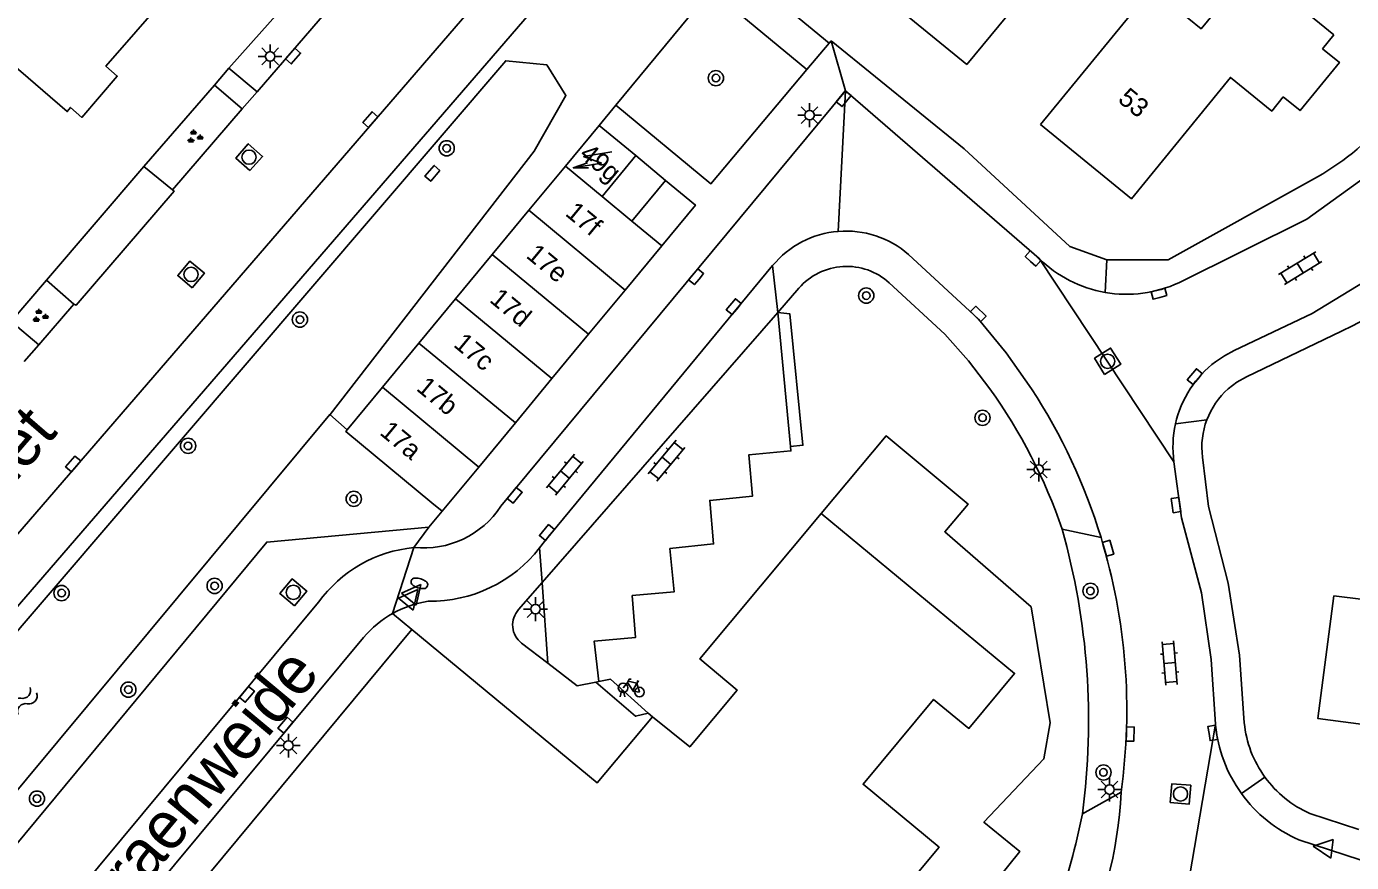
# Model space of a CAD drawing. Extents: x 136000 to 138005, y 398500 to 400500.
# Drawn here: x 137304.3 to 137374, y 398975.1 to 399019.1 of the extents above; entities that cross this region are included whole.
import ezdxf

# ---------------------------------------------------------------- set-up
doc = ezdxf.new("R2010")
doc.units = 0
for name, color, linetype in [('gg-afsc-erfafscheiding', 7, 'Continuous'), ('gg-anno-huisnummerreeks BGT', 7, 'Continuous'), ('gg-anno-openbare ruimte label', 7, 'Continuous'), ('gg-bbg-gedigitaliseerde bebouwing', 7, 'Continuous'), ('gg-bbg-hoofdgebouw', 7, 'Continuous'), ('gg-bbg-tussenscheiding', 7, 'Continuous'), ('gg-knt-verharding', 7, 'Continuous'), ('gg-knt-verharding nz', 7, 'Continuous'), ('gg-kntw-bovenkant insteek waterloop', 7, 'Continuous'), ('gt-grn-groengrens', 7, 'Continuous'), ('gt-grn-weggrens', 7, 'Continuous'), ('gt-symb-boom', 7, 'Continuous'), ('gt-symb-brandkraan', 7, 'Continuous'), ('gt-symb-fietsenrek', 7, 'Continuous'), ('gt-symb-groenvak', 7, 'Continuous'), ('gt-symb-klinker verharding', 7, 'Continuous'), ('gt-symb-kolk', 7, 'Continuous'), ('gt-symb-kolk center center', 7, 'Continuous'), ('gt-symb-lichtmast', 7, 'Continuous'), ('gt-symb-rioolschacht', 7, 'Continuous'), ('gt-symb-trafo symbool', 7, 'Continuous'), ('gt-symb-waterafsluiter', 7, 'Continuous'), ('gt-symb-watersymbool', 7, 'Continuous')]:
    doc.layers.add(name, color=color, linetype=linetype)

# ---------------------------------------------------------------- blocks, each defined once
blk = doc.blocks.new('gt0-RS')
at = {"layer": 'gt-symb-rioolschacht'}
blk.add_lwpolyline([(-0.5, -0.5), (0.5, -0.5), (0.5, 0.5), (-0.5, 0.5)], close=True, dxfattribs=at)
blk.add_circle((0, 0), 0.375, dxfattribs=at)
blk = doc.blocks.new('gt0-LMAST')
at = {"layer": 'gt-symb-lichtmast'}
for p, q in [((-0.182, 0.173), (-0.447, 0.438)), ((-0.005, 0.246), (-0.005, 0.621)), ((0.172, 0.173), (0.437, 0.438)), ((-0.255, -0.004), (-0.63, -0.004)), ((-0.182, -0.181), (-0.447, -0.446)), ((-0.005, -0.254), (-0.005, -0.629)), ((0.437, -0.446), (0.172, -0.181)), ((0.245, -0.004), (0.62, -0.004))]:
    blk.add_line(p, q, dxfattribs=at)
blk.add_circle((-0.005, -0.004), 0.25, dxfattribs=at)
blk = doc.blocks.new('gt0-KOLK')
at = {"layer": 'gt-symb-kolk'}
blk.add_lwpolyline([(0, 0), (0.375, 0), (0.375, 0.4), (-0.375, 0.4), (-0.375, 0), (0, 0)], dxfattribs=at)
blk = doc.blocks.new('gt0-BOOM')
at = {"layer": 'gt-symb-boom'}
for radius in [0.4, 0.2]:
    blk.add_circle((0, 0), radius, dxfattribs=at)
blk = doc.blocks.new('gt0-HSP')
at = {"layer": 'gt-symb-trafo symbool'}
for points in [[(0.771, 0.746), (-0.529, -0.004), (0.471, -0.004), (-0.829, -0.754)], [(-0.217, -0.24), (-0.829, -0.754), (-0.077, -0.48)]]:
    blk.add_lwpolyline(points, dxfattribs=at)
blk = doc.blocks.new('gt0-GRVAK')
at = {"layer": 'gt-symb-groenvak'}
for p, q in [((-0.11, 0.189), (-0.228, 0.24)), ((-0.182, 0.153), (0.088, 0.153)), ((-0.091, 0.211), (-0.156, 0.322)), ((-0.047, 0.214), (-0.047, 0.393)), ((-0.004, 0.211), (0.061, 0.322)), ((0.015, 0.189), (0.133, 0.24)), ((0.262, -0.052), (0.197, 0.059)), ((0.305, -0.049), (0.305, 0.13)), ((0.349, -0.052), (0.414, 0.059)), ((-0.245, -0.228), (-0.363, -0.177)), ((-0.318, -0.264), (-0.047, -0.264)), ((-0.226, -0.206), (-0.291, -0.095)), ((-0.183, -0.203), (-0.183, -0.024)), ((-0.139, -0.206), (-0.074, -0.095)), ((-0.12, -0.228), (-0.002, -0.177)), ((0.243, -0.074), (0.125, -0.023)), ((0.17, -0.11), (0.441, -0.11)), ((0.368, -0.074), (0.486, -0.023))]:
    blk.add_line(p, q, dxfattribs=at)
blk = doc.blocks.new('gt0-KOLKCC')
at = {"layer": 'gt-symb-kolk center center'}
blk.add_lwpolyline([(-0.375, 0.2), (0.375, 0.2), (0.375, -0.2), (-0.375, -0.2)], close=True, dxfattribs=at)
blk = doc.blocks.new('gt0-KL1')
at = {"layer": 'gt-symb-klinker verharding'}
for p, q in [((-1.15, 0.3), (1.15, 0.3)), ((-1, -0.3), (-1, 0.3)), ((-0.5, 0.3), (-0.5, 0.45)), ((0, -0.3), (0, 0.3)), ((0.5, 0.3), (0.5, 0.45)), ((1, -0.3), (1, 0.3)), ((-1.15, -0.3), (1.15, -0.3)), ((-0.5, -0.45), (-0.5, -0.3)), ((0.5, -0.45), (0.5, -0.3))]:
    blk.add_line(p, q, dxfattribs=at)
blk = doc.blocks.new('gt0-WAFSL')
at = {"layer": 'gt-symb-waterafsluiter'}
for p, q in [((-0.5, -0.333), (0, 0.667)), ((0, 0.667), (0.5, -0.333)), ((0.5, -0.333), (-0.5, -0.333))]:
    blk.add_line(p, q, dxfattribs=at)
blk = doc.blocks.new('gt0-BR')
at = {"layer": 'gt-symb-brandkraan'}
for centre, radius, start, end in [((-0.244, 0), 0.206, 107.56694, 252.43307), ((0.599, -2.664), 3, 106.89205, 107.56694), ((0, -0.691), 0.938, 73.10799, 106.89205), ((-0.599, -2.664), 3, 72.43309, 73.10799), ((0.244, 0), 0.206, 287.56695, 72.43309), ((0.599, 2.664), 3, 252.43307, 253.10797), ((0, 0.691), 0.938, 253.10797, 286.89206), ((-0.599, 2.664), 3, 286.89206, 287.56695)]:
    blk.add_arc(centre, radius, start, end, dxfattribs=at)
blk = doc.blocks.new('gt0-WA')
at = {"layer": 'gt-symb-watersymbool'}
for centre, start, end in [((-0.323, 0.022), 28.07249, 151.92751), ((0.427, 0.422), 208.07248, 331.92751), ((-0.323, -0.428), 28.07249, 151.92751), ((0.427, -0.028), 208.07248, 331.92751)]:
    blk.add_arc(centre, 0.425, start, end, dxfattribs=at)
blk = doc.blocks.new('gt0-FREK')
at = {"layer": 'gt-symb-fietsenrek'}
for p, q in [((0.259, 0.762), (0.294, 0.823)), ((0.54, 0.335), (0.259, 0.762)), ((0.294, 0.823), (0.767, 0.714)), ((0.767, 0.714), (0.54, 0.335)), ((0.757, 0.841), (0.866, 0.816)), ((0.767, 0.714), (0.84, 0.822)), ((0.895, 0.252), (0.767, 0.714))]:
    blk.add_line(p, q, dxfattribs=at)
for points in [[(0.036, 0.476), (0.228, 0.708), (0.259, 0.762)], [(0.294, 0.823), (0.36, 0.937), (0.452, 0.935)], [(-0.124, 0), (-0.047, 0.312), (0.053, 0.312), (0.12, 0)], [(0.54, 0.335), (0.555, 0.305), (0.895, 0.252)]]:
    blk.add_lwpolyline(points, dxfattribs=at)
for centre in [(0.036, 0.476), (0.895, 0.252)]:
    blk.add_circle(centre, 0.252, dxfattribs=at)

msp = doc.modelspace()

# ---------------------------------------------------------------- linework, layer by layer
at = {"layer": 'gg-afsc-erfafscheiding'}
for p, q in [((137320.24, 399022.818), (137314.976, 399016.87)), ((137314.226, 399015.973), (137310.507, 399011.707)), ((137305.372, 399005.724), (137303.517, 399003.543))]:
    msp.add_line(p, q, dxfattribs=at)
for points in [[(137346.148, 398993.441), (137349.558, 398997.526), (137353.868, 398993.936), (137352.641, 398992.483), (137357.185, 398988.53), (137358.191, 398982.435)], [(137358.191, 398982.435), (137357.859, 398980.533), (137354.706, 398977.197), (137356.593, 398975.662), (137352.773, 398970.906), (137349.462, 398967.094), (137351.029, 398965.378), (137345.722, 398958.982), (137343.628, 398958.995), (137340.348, 398954.933), (137338.498, 398956.218), (137336.903, 398954.581), (137331.449, 398958.626), (137330.831, 398958.052)]]:
    msp.add_lwpolyline(points, dxfattribs=at)
at = {"layer": 'gg-bbg-gedigitaliseerde bebouwing'}
msp.add_line((137353.807, 399017.059), (137361.991, 399027.018), dxfattribs=at)
msp.add_lwpolyline([(137373.115, 399018.621), (137368.776, 399022.173), (137366.131, 399018.946), (137363.539, 399021.071), (137357.679, 399013.913)], dxfattribs=at)
at = {"layer": 'gg-bbg-hoofdgebouw'}
for p, q in [((137353.807, 399017.059), (137347.015, 399022.626)), ((137373.115, 399018.621), (137372.524, 399017.897)), ((137332.682, 399011.724), (137334.455, 399013.866)), ((137336.381, 399012.272), (137334.455, 399013.866)), ((137337.953, 399010.97), (137336.381, 399012.272)), ((137330.756, 399009.396), (137332.682, 399011.724)), ((137328.83, 399007.069), (137330.756, 399009.396)), ((137326.903, 399004.741), (137328.83, 399007.069)), ((137335.826, 399005.2), (137337.753, 399007.527)), ((137333.9, 399002.873), (137335.826, 399005.2)), ((137324.977, 399002.414), (137326.903, 399004.741)), ((137331.974, 399000.545), (137333.9, 399002.873)), ((137323.051, 399000.086), (137324.977, 399002.414)), ((137321.202, 398997.853), (137323.051, 399000.086)), ((137330.048, 398998.218), (137331.974, 399000.545)), ((137328.122, 398995.89), (137330.048, 398998.218)), ((137326.196, 398993.563), (137328.122, 398995.89)), ((137326.196, 398993.563), (137325.652, 398994.013)), ((137311.384, 398971.426), (137324.609, 398987.342))]:
    msp.add_line(p, q, dxfattribs=at)
for points in [[(137311.659, 399020.61), (137308.506, 399016.972), (137309.102, 399016.461), (137307.236, 399014.283), (137306.649, 399014.81), (137306.467, 399014.593), (137303.526, 399017.132), (137301.281, 399014.531)], [(137370.456, 399015.366), (137371.339, 399014.645), (137373.406, 399017.176), (137372.524, 399017.897)], [(137370.456, 399015.366), (137369.846, 399014.619), (137367.679, 399016.389), (137362.464, 399010.004), (137357.679, 399013.913)], [(137337.753, 399007.527), (137339.525, 399009.669), (137337.953, 399010.97)], [(137325.652, 398994.013), (137321.125, 398997.759), (137321.202, 398997.853)], [(137346.148, 398993.441), (137356.317, 398985.031), (137353.913, 398982.137), (137352.058, 398983.666), (137348.344, 398979.198), (137352.348, 398975.887), (137348.917, 398971.761), (137347.084, 398973.292), (137343.355, 398968.82), (137347.466, 398965.404), (137344.042, 398961.297), (137342.184, 398962.808), (137338.204, 398958.033), (137331.808, 398963.291), (137330.526, 398961.798), (137325.728, 398965.757), (137324.195, 398963.914), (137315.594, 398971.053), (137314.061, 398969.207), (137311.384, 398971.426)], [(137346.148, 398993.441), (137339.763, 398985.792), (137341.72, 398984.158), (137339.221, 398981.164), (137337.259, 398982.751)], [(137376.581, 398992.188), (137376.097, 398988.738), (137373.125, 398989.107), (137372.278, 398982.652), (137377.741, 398981.937), (137377.278, 398978.465), (137383.239, 398977.705)], [(137324.609, 398987.342), (137334.355, 398979.278), (137337.259, 398982.751)]]:
    msp.add_lwpolyline(points, dxfattribs=at)
at = {"layer": 'gg-bbg-tussenscheiding'}
for p, q in [((137336.381, 399012.272), (137334.608, 399010.13)), ((137332.682, 399011.724), (137334.608, 399010.13)), ((137337.953, 399010.97), (137336.18, 399008.829)), ((137334.608, 399010.13), (137336.18, 399008.829)), ((137335.826, 399005.2), (137330.756, 399009.396)), ((137336.18, 399008.829), (137337.753, 399007.527)), ((137333.9, 399002.873), (137328.83, 399007.069)), ((137331.974, 399000.545), (137326.903, 399004.741)), ((137330.048, 398998.218), (137324.977, 399002.414)), ((137328.122, 398995.89), (137323.051, 399000.086))]:
    msp.add_line(p, q, dxfattribs=at)
at = {"layer": 'gg-knt-verharding'}
for p, q in [((137274.604, 398958.488), (137333.759, 399026.996)), ((137341.503, 399022.367), (137346.554, 399018.184)), ((137316.46, 399015.635), (137321.63, 399021.622)), ((137345.388, 399016.797), (137340.341, 399020.982)), ((137345.388, 399016.797), (137346.554, 399018.184)), ((137346.554, 399018.184), (137346.658, 399018.307)), ((137314.226, 399015.973), (137314.976, 399016.87)), ((137314.976, 399016.87), (137316.46, 399015.635)), ((137315.68, 399014.733), (137314.226, 399015.973)), ((137316.46, 399015.635), (137315.68, 399014.733)), ((137347.415, 399015.683), (137329.289, 398993.828)), ((137357.605, 399006.858), (137347.415, 399015.683)), ((137312.007, 399010.474), (137315.68, 399014.733)), ((137334.455, 399013.866), (137335.327, 399014.936)), ((137305.372, 399005.724), (137310.507, 399011.707)), ((137310.507, 399011.707), (137312.007, 399010.474)), ((137364.406, 399006.788), (137372.259, 399011.152)), ((137361.163, 399006.79), (137364.406, 399006.788)), ((137306.819, 399004.466), (137305.372, 399005.724)), ((137343.857, 399004.021), (137344.969, 399005.295)), ((137304.968, 399002.316), (137306.819, 399004.466)), ((137303.517, 399003.543), (137304.968, 399002.316)), ((137331.455, 398989.809), (137343.857, 399004.021)), ((137343.857, 399004.021), (137344.524, 398996.97)), ((137304.968, 399002.316), (137304.206, 399001.434)), ((137326.196, 398993.563), (137325.493, 398992.723)), ((137358.817, 398992.62), (137360.866, 398992.176)), ((137330.218, 398988.392), (137331.455, 398989.809)), ((137331.753, 398985.569), (137331.455, 398989.809)), ((137303.927, 398969.831), (137319.697, 398988.772)), ((137307.275, 398969.145), (137322.065, 398986.928)), ((137330.379, 398986.621), (137331.753, 398985.569)), ((137334.286, 398984.576), (137334.435, 398984.605)), ((137337.043, 398982.945), (137337.259, 398982.751)), ((137361.918, 398978.775), (137359.891, 398977.647)), ((137374.427, 398976.824), (137371.858, 398977.663)), ((137373.7, 398975.486), (137371.28, 398976.275)), ((137374.499, 398975.225), (137373.7, 398975.486))]:
    msp.add_line(p, q, dxfattribs=at)
for points in [[(137335.665, 399025.403), (137276.457, 398956.858), (137274.704, 398958.393)], [(137346.658, 399018.307), (137353.659, 399012.631), (137359.225, 399007.486), (137361.163, 399006.79)], [(137335.327, 399014.936), (137340.336, 399010.791), (137345.388, 399016.797)], [(137364.962, 399005.584), (137371.703, 399008.937), (137376.607, 399012.477)], [(137306.819, 399004.466), (137306.933, 399004.401), (137312.094, 399010.401), (137312.007, 399010.474)], [(137379.298, 399008.866), (137375.915, 399006.376), (137371.97, 399003.967), (137367.869, 399002.021), (137367.362, 399001.748), (137366.889, 399001.427)], [(137350.741, 399007.071), (137354.414, 399003.677), (137355.882, 399001.891), (137357.214, 399000)], [(137343.585, 399006.485), (137331.578, 398991.973), (137331.327, 398991.633)], [(137355.023, 399000), (137353.885, 399001.481), (137352.652, 399002.884), (137349.723, 399005.578)], [(137343.857, 399004.021), (137344.487, 399003.953), (137345.183, 398997.032), (137344.524, 398996.97)], [(137373.514, 399003.039), (137368.516, 399000.643), (137368.011, 399000.356), (137367.551, 399000)], [(137344.524, 398996.97), (137344.546, 398996.737), (137342.335, 398996.535), (137342.533, 398994.358), (137340.279, 398994.131), (137340.477, 398991.841), (137338.183, 398991.601), (137338.399, 398989.32), (137336.197, 398989.123), (137336.373, 398986.922), (137334.201, 398986.731), (137334.435, 398984.605)], [(137366.882, 398982.36), (137366.655, 398985.768), (137366.147, 398989.272), (137365.106, 398993.21), (137364.701, 398996.163)], [(137368.405, 398982.429), (137368.144, 398985.992), (137367.565, 398989.772), (137366.527, 398993.81), (137366.204, 398996.414)], [(137325.493, 398992.723), (137316.97, 398991.939), (137298.95, 398970.231), (137299.901, 398969.525), (137303.927, 398969.831)], [(137331.753, 398985.569), (137333.302, 398984.384), (137334.286, 398984.576)], [(137334.435, 398984.605), (137335.062, 398984.727), (137337.043, 398982.945)]]:
    msp.add_lwpolyline(points, dxfattribs=at)
for centre, radius, start, end in [((137364.55, 399024.346), 15.281, 300.29588, 338.29542), ((137362.73, 399025.548), 24.959, 295.59907, 342.22824), ((137347.448, 399003.292), 5.012, 94.68029, 140.42307), ((137347.448, 399003.29), 5.014, 48.94905, 94.68324), ((137347.484, 399003.123), 3.323, 47.62999, 139.18347), ((137362.207, 399011.553), 6.574, 225.57061, 260.17215), ((137362.207, 399011.547), 6.568, 260.16191, 294.79692), ((137370.284, 398996.933), 5.633, 127.06869, 147.00433), ((137332.033, 398983.516), 28.289, 18.77363, 35.64104), ((137331.255, 398983.119), 30.966, 17.00752, 33.03589), ((137370.28, 398996.929), 5.631, 146.95428, 167.38676), ((137370.296, 398996.923), 4.124, 131.73947, 159.41404), ((137370.291, 398996.928), 5.642, 167.39203, 187.78832), ((137370.298, 398996.922), 4.126, 159.41356, 187.07853), ((137325.206, 398996.516), 4.889, 264.22997, 326.6442), ((137331.217, 398983.107), 31.005, 351.969, 17.00821), ((137325.369, 398984.701), 6.981, 95.3821, 144.3337), ((137325.561, 398996.15), 7.325, 269.25658, 321.9256), ((137326.272, 398983.385), 5.5, 119.15842, 139.89689), ((137326.272, 398983.386), 5.499, 98.43196, 119.17015), ((137331.116, 398987.581), 1.21, 137.92282, 232.46604), ((137374.235, 398983.043), 7.384, 185.30477, 215.85902), ((137374.201, 398982.993), 5.823, 185.56068, 215.92084), ((137374.198, 398982.992), 5.82, 215.92697, 246.29554), ((137339.599, 398979.826), 22.344, 333.36704, 357.30382), ((137374.235, 398983.042), 7.384, 215.85535, 246.41115), ((137322.588, 398985.139), 38.048, 333.08967, 348.64325)]:
    msp.add_arc(centre, radius, start, end, dxfattribs=at)
at = {"layer": 'gg-knt-verharding nz'}
msp.add_lwpolyline([(137334.286, 398984.576), (137336.374, 398982.776), (137337.043, 398982.945)], dxfattribs=at)
at = {"layer": 'gg-kntw-bovenkant insteek waterloop'}
msp.add_line((137297.166, 398970.871), (137320.292, 398998.647), dxfattribs=at)
msp.add_lwpolyline([(137320.292, 398998.647), (137320.297, 398998.653), (137331.042, 399012.5), (137332.71, 399015.431), (137331.698, 399017.058), (137329.539, 399017.263), (137288.587, 398969.475)], dxfattribs=at)
at = {"layer": 'gt-grn-groengrens'}
for p, q in [((137335.327, 399014.936), (137340.341, 399020.982)), ((137321.202, 398997.853), (137320.292, 398998.647))]:
    msp.add_line(p, q, dxfattribs=at)
msp.add_arc((137322.999, 398982.526), 37.213, 352.46654, 15.73896, dxfattribs=at)
at = {"layer": 'gt-grn-weggrens'}
for p, q in [((137346.658, 399018.307), (137347.415, 399015.683)), ((137347.415, 399015.683), (137347.039, 399008.287)), ((137343.857, 399004.021), (137343.585, 399006.485)), ((137364.701, 398996.163), (137357.605, 399006.858)), ((137361.085, 399005.075), (137361.163, 399006.79)), ((137364.785, 398998.159), (137366.436, 398998.373)), ((137325.493, 398992.723), (137324.714, 398991.652)), ((137323.592, 398988.188), (137324.714, 398991.652)), ((137331.455, 398989.809), (137331.327, 398991.633)), ((137323.592, 398988.188), (137324.609, 398987.342)), ((137364.777, 398969.893), (137366.882, 398982.36)), ((137368.25, 398978.717), (137369.485, 398979.577))]:
    msp.add_line(p, q, dxfattribs=at)

# ---------------------------------------------------------------- block references
at = {"layer": 'gt-symb-boom'}
for p in [(137340.601, 399016.351), (137326.436, 399012.66), (137348.513, 399004.909), (137318.711, 399003.647), (137354.631, 398998.48), (137312.828, 398997.003), (137321.545, 398994.214), (137306.171, 398989.257), (137314.224, 398989.635), (137360.311, 398989.372), (137309.686, 398984.177), (137360.995, 398979.82), (137304.877, 398978.443)]:
    msp.add_blockref('gt0-BOOM', p, dxfattribs=at)
at = {"layer": 'gt-symb-brandkraan', "rotation": 162.724579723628}
msp.add_blockref('gt0-BR', (137324.997, 398989.772), dxfattribs=at)
at = {"layer": 'gt-symb-fietsenrek'}
msp.add_blockref('gt0-FREK', (137335.682, 398983.797), dxfattribs=at)
at = {"layer": 'gt-symb-groenvak'}
for p in [(137313.159, 399013.258), (137305.021, 399003.827)]:
    msp.add_blockref('gt0-GRVAK', p, dxfattribs=at)
at = {"layer": 'gt-symb-klinker verharding'}
for p, rotation in [((137371.345, 399006.356), 31.41597876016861), ((137338.001, 398996.22), 50.19442890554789), ((137332.656, 398995.491), 50.35582504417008), ((137364.479, 398985.576), 94.47340645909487)]:
    msp.add_blockref('gt0-KL1', p, dxfattribs=dict(at, rotation=rotation))
at = {"layer": 'gt-symb-kolk'}
for p, rotation in [((137318.198, 399017.647), -130.8078659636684), ((137347.479, 399015.143), 51.25072308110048), ((137322.571, 399014.036), 49.21843280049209), ((137357.16, 399006.71), -41.22904927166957), ((137339.714, 399005.775), 50.275137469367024), ((137363.964, 399004.813), 14.7727239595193), ((137341.694, 399004.2), 50.51713597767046), ((137354.268, 399003.804), -44.02760489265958), ((137365.954, 399000.519), 50.51713597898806), ((137306.931, 398995.923), 49.17506471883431), ((137330.168, 398994.273), 50.355825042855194), ((137364.613, 398993.858), -82.18581914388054), ((137331.866, 398992.315), 50.35582504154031), ((137361.045, 398991.563), -73.92082762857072), ((137316.077, 398983.804), 50.27513747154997), ((137318.105, 398982.178), 50.275137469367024), ((137362.198, 398981.847), -92.00653893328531), ((137366.549, 398981.87), -81.25383773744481)]:
    msp.add_blockref('gt0-KOLK', p, dxfattribs=dict(at, rotation=rotation))
at = {"layer": 'gt-symb-kolk center center', "rotation": -130.3776297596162}
msp.add_blockref('gt0-KOLKCC', (137325.686, 399011.343), dxfattribs=at)
at = {"layer": 'gt-symb-lichtmast'}
for p in [(137317.147, 399017.498), (137345.536, 399014.405), (137357.593, 398995.759), (137331.114, 398988.416), (137318.109, 398981.239), (137361.32, 398978.923)]:
    msp.add_blockref('gt0-LMAST', p, dxfattribs=at)
at = {"layer": 'gt-symb-rioolschacht'}
for p, rotation in [((137316.038, 399012.19), 48.404518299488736), ((137312.985, 399006.022), 50.194428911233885), ((137361.214, 399001.455), 32.005383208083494), ((137318.367, 398989.295), 50.355825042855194), ((137365.048, 398978.688), -4.992081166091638)]:
    msp.add_blockref('gt0-RS', p, dxfattribs=dict(at, rotation=rotation))
at = {"layer": 'gt-symb-trafo symbool', "rotation": -20.86774539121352}
msp.add_blockref('gt0-HSP', (137334.135, 399012.048), dxfattribs=at)
at = {"layer": 'gt-symb-waterafsluiter'}
for p, rotation in [((137324.495, 398988.929), -39.563508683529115), ((137324.647, 398989.192), -39.563508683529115), ((137372.692, 398975.848), 82.41293093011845)]:
    msp.add_blockref('gt0-WAFSL', p, dxfattribs=dict(at, rotation=rotation))
at = {"layer": 'gt-symb-watersymbool', "rotation": 49.746814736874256}
msp.add_blockref('gt0-WA', (137304.161, 398983.542), dxfattribs=at)

# ---------------------------------------------------------------- texts
at = {"layer": 'gg-anno-huisnummerreeks BGT'}
for s, rotation, p in [('53', 320.7, (137361.699, 399015.149)), ('49g', 320.4, (137333.358, 399012.234)), ('17f', 320.4, (137332.622, 399009.163)), ('17e', 320.4, (137330.564, 399006.945)), ('17d', 320.4, (137328.638, 399004.617)), ('17c', 320.4, (137326.742, 399002.265)), ('17b', 320.4, (137324.786, 398999.962)), ('17a', 320.4, (137322.86, 398997.635))]:
    msp.add_text(s, height=1, rotation=rotation, dxfattribs=at).set_placement(p)
at = {"layer": 'gg-anno-openbare ruimte label'}
for s, rotation, p in [('Goudrenet', 49.2, (137295.689, 398985.739)), ('Craenweide', 50.2, (137308.423, 398971.312))]:
    msp.add_text(s, height=2.5, rotation=rotation, dxfattribs=at).set_placement(p)

doc.saveas('drawing.dxf')
